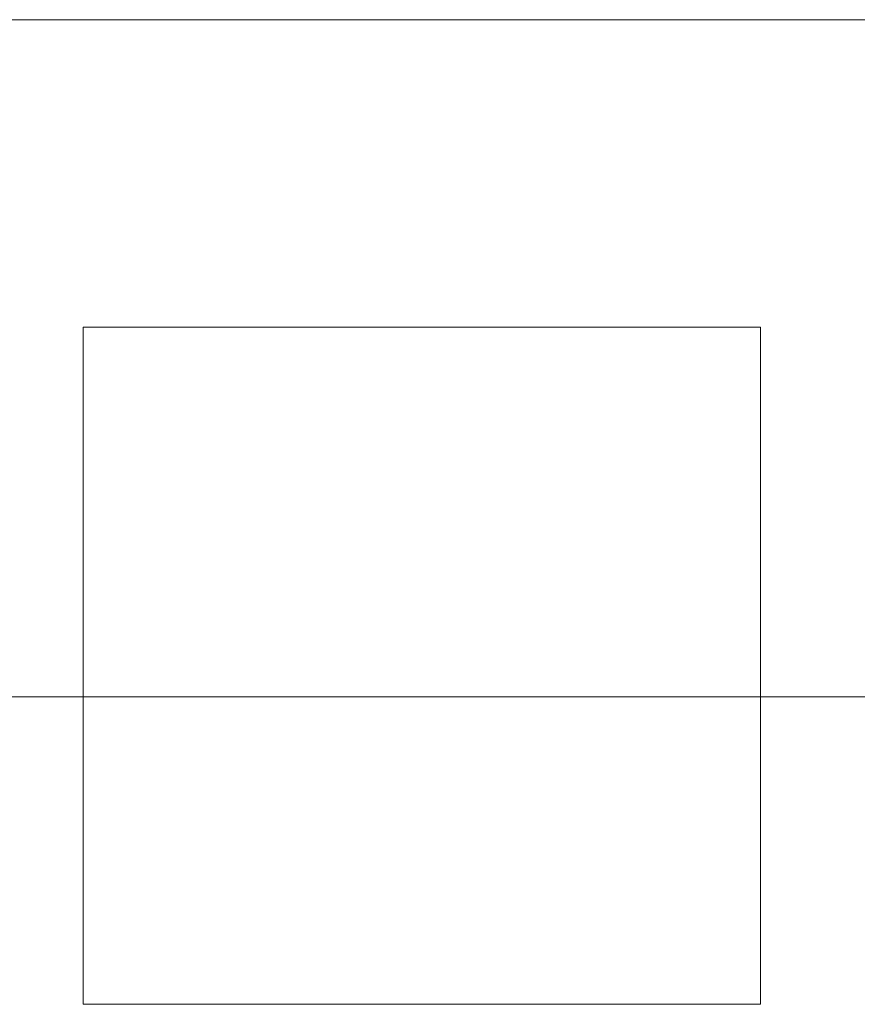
# Model space of a CAD drawing. Header units: inches. Extents: x 1 to 109, y 1 to 85.
# Tile 593 of 656: x 88.025 to 88.231, y 25.582 to 25.824. Entities that reach past the tile are written whole.
import ezdxf

# ---------------------------------------------------------------- set-up
doc = ezdxf.new("R2010")
doc.units = ezdxf.units.IN
doc.header["$MEASUREMENT"] = 0

msp = doc.modelspace()

# ---------------------------------------------------------------- linework, layer by layer
at = {"color": 7, "linetype": 'Continuous', "lineweight": 15, "ltscale": 5}
for p, q in [((88.42232, 25.82394), (85.92232, 25.82394)), ((88.42232, 25.82394), (85.92232, 25.82394)), ((88.04081, 25.74827), (88.20748, 25.74827)), ((88.04081, 25.58161), (88.04081, 25.74827)), ((88.20748, 25.74827), (88.20748, 25.58161)), ((85.92232, 25.65727), (88.42232, 25.65727)), ((85.92232, 25.65727), (88.42232, 25.65727)), ((88.20748, 25.58161), (88.04081, 25.58161))]:
    msp.add_line(p, q, dxfattribs=at)

doc.saveas('drawing.dxf')
